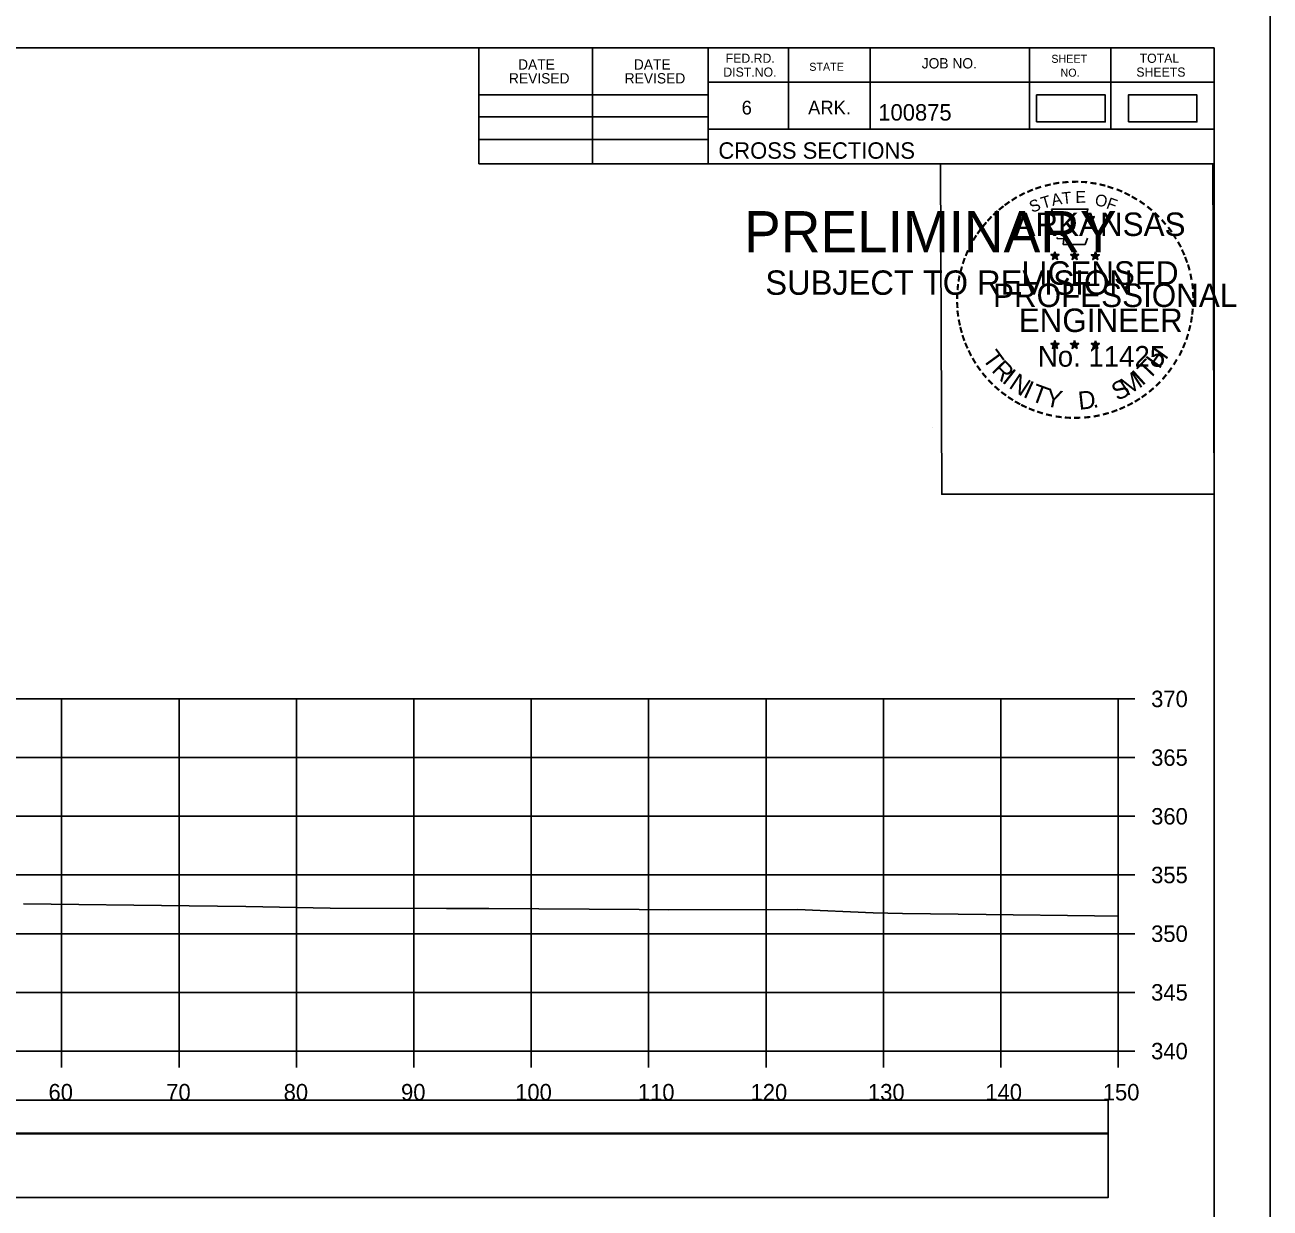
# Model space of a CAD drawing. Extents: x 1368122 to 1710785, y 373130 to 557566.
# Drawn here: x 1368745.8 to 1368851.8, y 379214.4 to 379315.2 of the extents above; entities that cross this region are included whole.
import ezdxf

# ---------------------------------------------------------------- set-up
doc = ezdxf.new("R2010")
doc.units = 0
for name, color, linetype in [('R_Alt Surface', 7, 'Continuous'), ('R_Axis', 7, 'Continuous'), ('R_Axis Annot', 7, 'Continuous'), ('R_Border', 7, 'Continuous'), ('R_Border PE', 7, 'Continuous'), ('R_Border Prem', 7, 'Continuous'), ('R_Drive', 7, 'Continuous'), ('R_Exist Surface', 7, 'Continuous'), ('R_Grid', 7, 'Continuous'), ('R_No Plot', 7, 'Continuous')]:
    doc.layers.add(name, color=color, linetype=linetype)

msp = doc.modelspace()

# ---------------------------------------------------------------- linework, layer by layer
msp.add_lwpolyline([(1368539.73, 379215.3), (1368838.03, 379215.3), (1368838.03, 379220.71), (1368539.73, 379220.71)], close=True)
at = {"layer": 'R_Alt Surface'}
msp.add_lwpolyline([(1368539.73, 379220.77), (1368838.03, 379220.77), (1368838.03, 379223.58), (1368539.73, 379223.58)], close=True, dxfattribs=at)
at = {"layer": 'R_Axis'}
for p, q in [((1368838.88, 379227.77), (1368838.88, 379257.77)), ((1368840.28, 379257.77), (1368838.88, 379257.77)), ((1368840.28, 379252.77), (1368838.88, 379252.77)), ((1368840.28, 379247.77), (1368838.88, 379247.77)), ((1368840.28, 379242.77), (1368838.88, 379242.77)), ((1368840.28, 379237.77), (1368838.88, 379237.77)), ((1368840.28, 379232.77), (1368838.88, 379232.77)), ((1368538.88, 379227.77), (1368838.88, 379227.77)), ((1368748.88, 379226.37), (1368748.88, 379227.77)), ((1368758.88, 379226.37), (1368758.88, 379227.77)), ((1368768.88, 379226.37), (1368768.88, 379227.77)), ((1368778.88, 379226.37), (1368778.88, 379227.77)), ((1368788.88, 379226.37), (1368788.88, 379227.77)), ((1368798.88, 379226.37), (1368798.88, 379227.77)), ((1368808.88, 379226.37), (1368808.88, 379227.77)), ((1368818.88, 379226.37), (1368818.88, 379227.77)), ((1368828.88, 379226.37), (1368828.88, 379227.77)), ((1368838.88, 379226.37), (1368838.88, 379227.77)), ((1368840.28, 379227.77), (1368838.88, 379227.77))]:
    msp.add_line(p, q, dxfattribs=at)
at = {"layer": 'R_Border'}
for p, q in [((1368530.88, 379313.23), (1368847.06, 379313.23)), ((1368784.42, 379303.35), (1368784.42, 379313.23)), ((1368794.1, 379303.35), (1368794.1, 379313.23)), ((1368803.96, 379313.23), (1368803.96, 379303.35)), ((1368810.8, 379313.23), (1368810.8, 379306.29)), ((1368817.74, 379313.23), (1368817.74, 379306.29)), ((1368831.32, 379313.23), (1368831.32, 379306.29)), ((1368838.26, 379313.23), (1368838.26, 379306.29)), ((1368847.06, 379107.77), (1368847.06, 379313.23)), ((1368847.06, 379310.29), (1368803.96, 379310.29)), ((1368847.06, 379310.31), (1368847.06, 379310.31)), ((1368784.42, 379309.21), (1368803.96, 379309.21)), ((1368784.42, 379307.35), (1368803.96, 379307.35)), ((1368847.06, 379306.29), (1368803.96, 379306.29)), ((1368806.92, 379306.29), (1368847.06, 379306.29)), ((1368784.42, 379305.41), (1368803.96, 379305.41)), ((1368847.06, 379303.35), (1368784.42, 379303.35))]:
    msp.add_line(p, q, dxfattribs=at)
at = {"layer": 'R_Border PE'}
for p, q in [((1368833.15, 379295.61), (1368833.49, 379295.5)), ((1368833.15, 379295.61), (1368833.4, 379295.56)), ((1368833.15, 379295.61), (1368833.38, 379295.49)), ((1368833.28, 379295.2), (1368833.49, 379295.5)), ((1368833.28, 379295.2), (1368833.4, 379295.44)), ((1368833.28, 379295.2), (1368833.49, 379295.42)), ((1368833.49, 379295.86), (1368833.45, 379295.61)), ((1368833.49, 379295.5), (1368833.49, 379295.86)), ((1368833.49, 379295.86), (1368833.54, 379295.61)), ((1368833.84, 379295.61), (1368833.49, 379295.5)), ((1368833.71, 379295.2), (1368833.49, 379295.5)), ((1368833.71, 379295.2), (1368833.49, 379295.41)), ((1368833.84, 379295.61), (1368833.56, 379295.56)), ((1368833.71, 379295.2), (1368833.57, 379295.49)), ((1368833.84, 379295.61), (1368833.64, 379295.51)), ((1368834.82, 379295.61), (1368835.16, 379295.5)), ((1368834.82, 379295.61), (1368835.07, 379295.56)), ((1368834.82, 379295.61), (1368835.05, 379295.49)), ((1368834.95, 379295.2), (1368835.16, 379295.5)), ((1368834.95, 379295.2), (1368835.07, 379295.44)), ((1368834.95, 379295.2), (1368835.16, 379295.42)), ((1368835.16, 379295.86), (1368835.12, 379295.61)), ((1368835.16, 379295.5), (1368835.16, 379295.86)), ((1368835.16, 379295.86), (1368835.21, 379295.61)), ((1368835.51, 379295.61), (1368835.16, 379295.5)), ((1368835.38, 379295.2), (1368835.16, 379295.5)), ((1368835.38, 379295.2), (1368835.16, 379295.41)), ((1368835.51, 379295.61), (1368835.23, 379295.56)), ((1368835.38, 379295.2), (1368835.24, 379295.49)), ((1368835.51, 379295.61), (1368835.31, 379295.51)), ((1368836.58, 379295.6), (1368836.93, 379295.49)), ((1368836.58, 379295.6), (1368836.83, 379295.55)), ((1368836.58, 379295.6), (1368836.82, 379295.47)), ((1368836.71, 379295.19), (1368836.93, 379295.49)), ((1368836.71, 379295.19), (1368836.84, 379295.43)), ((1368836.71, 379295.19), (1368836.93, 379295.41)), ((1368836.93, 379295.85), (1368836.89, 379295.6)), ((1368836.93, 379295.49), (1368836.93, 379295.85)), ((1368836.93, 379295.85), (1368836.98, 379295.6)), ((1368837.28, 379295.6), (1368836.93, 379295.49)), ((1368837.14, 379295.19), (1368836.93, 379295.49)), ((1368837.14, 379295.19), (1368836.93, 379295.4)), ((1368837.28, 379295.6), (1368836.99, 379295.55)), ((1368837.14, 379295.19), (1368837, 379295.48)), ((1368837.28, 379295.6), (1368837.07, 379295.49)), ((1368833.14, 379288.04), (1368833.49, 379287.92)), ((1368833.14, 379288.04), (1368833.39, 379287.99)), ((1368833.14, 379288.04), (1368833.38, 379287.91)), ((1368833.27, 379287.63), (1368833.49, 379287.92)), ((1368833.27, 379287.63), (1368833.4, 379287.87)), ((1368833.27, 379287.63), (1368833.49, 379287.84)), ((1368833.49, 379288.29), (1368833.45, 379288.04)), ((1368833.49, 379287.92), (1368833.49, 379288.29)), ((1368833.49, 379288.29), (1368833.54, 379288.04)), ((1368833.84, 379288.04), (1368833.49, 379287.92)), ((1368833.7, 379287.63), (1368833.49, 379287.92)), ((1368833.7, 379287.63), (1368833.49, 379287.84)), ((1368833.84, 379288.04), (1368833.55, 379287.99)), ((1368833.7, 379287.63), (1368833.57, 379287.92)), ((1368833.84, 379288.04), (1368833.63, 379287.93)), ((1368834.81, 379288.04), (1368835.16, 379287.92)), ((1368834.81, 379288.04), (1368835.06, 379287.99)), ((1368834.81, 379288.04), (1368835.05, 379287.91)), ((1368834.94, 379287.63), (1368835.16, 379287.92)), ((1368834.94, 379287.63), (1368835.07, 379287.87)), ((1368834.94, 379287.63), (1368835.16, 379287.84)), ((1368835.16, 379288.29), (1368835.12, 379288.04)), ((1368835.16, 379287.92), (1368835.16, 379288.29)), ((1368835.16, 379288.29), (1368835.21, 379288.04)), ((1368835.51, 379288.04), (1368835.16, 379287.92)), ((1368835.37, 379287.63), (1368835.16, 379287.92)), ((1368835.37, 379287.63), (1368835.16, 379287.84)), ((1368835.51, 379288.04), (1368835.22, 379287.99)), ((1368835.37, 379287.63), (1368835.24, 379287.92)), ((1368835.51, 379288.04), (1368835.3, 379287.93)), ((1368836.58, 379288.03), (1368836.93, 379287.91)), ((1368836.58, 379288.03), (1368836.83, 379287.98)), ((1368836.58, 379288.03), (1368836.81, 379287.9)), ((1368836.71, 379287.62), (1368836.93, 379287.91)), ((1368836.71, 379287.62), (1368836.84, 379287.86)), ((1368836.71, 379287.62), (1368836.92, 379287.83)), ((1368836.93, 379288.28), (1368836.89, 379288.03)), ((1368837.14, 379287.62), (1368836.92, 379287.83)), ((1368836.93, 379287.91), (1368836.93, 379288.28)), ((1368836.93, 379288.28), (1368836.98, 379288.03)), ((1368837.27, 379288.03), (1368836.93, 379287.91)), ((1368837.14, 379287.62), (1368836.93, 379287.91)), ((1368837.27, 379288.03), (1368836.99, 379287.98)), ((1368837.14, 379287.62), (1368837, 379287.91)), ((1368837.27, 379288.03), (1368837.07, 379287.92))]:
    msp.add_line(p, q, dxfattribs=at)
for points in [[(1368833.19, 379299.49), (1368833.46, 379298.66)], [(1368836.7, 379298.56), (1368836.84, 379298.85), (1368836.15, 379298.82), (1368836.3, 379299.49), (1368833.19, 379299.49)], [(1368833.68, 379297.06), (1368833.68, 379296.98), (1368834.24, 379296.96), (1368834.19, 379296.48), (1368836.06, 379296.48), (1368836.26, 379297.02)], [(1368833.49, 379295.86), (1368833.71, 379295.2), (1368833.15, 379295.61), (1368833.84, 379295.61), (1368833.28, 379295.2), (1368833.49, 379295.86)], [(1368835.16, 379295.86), (1368835.38, 379295.2), (1368834.82, 379295.61), (1368835.51, 379295.61), (1368834.95, 379295.2), (1368835.16, 379295.86)], [(1368836.93, 379295.85), (1368837.14, 379295.19), (1368836.58, 379295.6), (1368837.28, 379295.6), (1368836.71, 379295.19), (1368836.93, 379295.85)], [(1368833.49, 379288.29), (1368833.7, 379287.63), (1368833.14, 379288.04), (1368833.84, 379288.04), (1368833.27, 379287.63), (1368833.49, 379288.29)], [(1368835.16, 379288.29), (1368835.37, 379287.63), (1368834.81, 379288.04), (1368835.51, 379288.04), (1368834.94, 379287.63), (1368835.16, 379288.29)], [(1368836.93, 379288.28), (1368837.14, 379287.62), (1368836.58, 379288.03), (1368837.27, 379288.03), (1368836.71, 379287.62), (1368836.93, 379288.28)]]:
    msp.add_lwpolyline(points, dxfattribs=at)
for centre, radius in [((1368833.49, 379295.5), 0.172), ((1368833.49, 379295.5), 0.145), ((1368833.49, 379295.5), 0.116), ((1368833.49, 379295.5), 0.0991), ((1368833.49, 379295.5), 0.0747), ((1368833.49, 379295.5), 0.0495), ((1368833.49, 379295.5), 0.0296), ((1368835.16, 379295.5), 0.172), ((1368835.16, 379295.5), 0.145), ((1368835.16, 379295.5), 0.116), ((1368835.16, 379295.5), 0.0991), ((1368835.16, 379295.5), 0.0747), ((1368835.16, 379295.5), 0.0495), ((1368835.16, 379295.5), 0.0296), ((1368836.93, 379295.48), 0.172), ((1368836.93, 379295.48), 0.145), ((1368836.93, 379295.48), 0.116), ((1368836.93, 379295.48), 0.0991), ((1368836.93, 379295.48), 0.0747), ((1368836.93, 379295.48), 0.0495), ((1368836.93, 379295.48), 0.0296), ((1368833.49, 379287.92), 0.172), ((1368833.49, 379287.92), 0.145), ((1368833.49, 379287.92), 0.116), ((1368833.49, 379287.92), 0.0991), ((1368833.49, 379287.92), 0.0747), ((1368833.49, 379287.92), 0.0495), ((1368833.49, 379287.92), 0.0296), ((1368835.16, 379287.92), 0.172), ((1368835.16, 379287.92), 0.145), ((1368835.16, 379287.92), 0.116), ((1368835.16, 379287.92), 0.0991), ((1368835.16, 379287.92), 0.0747), ((1368835.16, 379287.92), 0.0495), ((1368835.16, 379287.92), 0.0296), ((1368836.93, 379287.91), 0.172), ((1368836.93, 379287.91), 0.145), ((1368836.93, 379287.91), 0.116), ((1368836.93, 379287.91), 0.0991), ((1368836.93, 379287.91), 0.0747), ((1368836.93, 379287.91), 0.0495), ((1368836.93, 379287.91), 0.0296)]:
    msp.add_circle(centre, radius, dxfattribs=at)
at = {"layer": 'R_Drive'}
for points in [[(1368831.93, 379306.91), (1368837.77, 379306.91), (1368837.77, 379309.22), (1368831.93, 379309.22)], [(1368839.74, 379306.91), (1368845.58, 379306.91), (1368845.58, 379309.22), (1368839.74, 379309.22)]]:
    msp.add_lwpolyline(points, close=True, dxfattribs=at)
at = {"layer": 'R_Exist Surface'}
msp.add_lwpolyline([(1368745.62, 379240.3), (1368759.74, 379240.15), (1368764.57, 379240.08), (1368771.76, 379239.94), (1368781.65, 379239.93), (1368785.27, 379239.91), (1368798.06, 379239.83), (1368800.56, 379239.81), (1368811.55, 379239.82), (1368817.99, 379239.55), (1368820.49, 379239.5), (1368827.63, 379239.41), (1368836.87, 379239.3), (1368838.88, 379239.27)], dxfattribs=at)
at = {"layer": 'R_Grid'}
for p, q in [((1368538.88, 379257.77), (1368838.88, 379257.77)), ((1368748.88, 379227.77), (1368748.88, 379257.77)), ((1368758.88, 379227.77), (1368758.88, 379257.77)), ((1368768.88, 379227.77), (1368768.88, 379257.77)), ((1368778.88, 379227.77), (1368778.88, 379257.77)), ((1368788.88, 379227.77), (1368788.88, 379257.77)), ((1368798.88, 379227.77), (1368798.88, 379257.77)), ((1368808.88, 379227.77), (1368808.88, 379257.77)), ((1368818.88, 379227.77), (1368818.88, 379257.77)), ((1368828.88, 379227.77), (1368828.88, 379257.77)), ((1368838.88, 379227.77), (1368838.88, 379257.77)), ((1368538.88, 379252.77), (1368838.88, 379252.77)), ((1368538.88, 379247.77), (1368838.88, 379247.77)), ((1368538.88, 379242.77), (1368838.88, 379242.77)), ((1368538.88, 379237.77), (1368838.88, 379237.77)), ((1368538.88, 379232.77), (1368838.88, 379232.77)), ((1368538.88, 379227.77), (1368838.88, 379227.77))]:
    msp.add_line(p, q, dxfattribs=at)
at = {"layer": 'R_No Plot'}
msp.add_line((1368823.09, 379280.9), (1368823.09, 379280.9), dxfattribs=at)
for points in [[(1368518.47, 379317.13), (1368851.81, 379317.13), (1368851.81, 379103.79), (1368518.47, 379103.79)], [(1368764.8, 379313.23), (1368784.42, 379313.23), (1368784.42, 379303.35), (1368800.53, 379303.35), (1368823.73, 379303.35), (1368823.85, 379275.2), (1368847.06, 379275.2), (1368847.06, 379107.77), (1368530.88, 379107.77), (1368530.88, 379313.23)], [(1368823.73, 379303.35), (1368846.94, 379303.35), (1368847.06, 379275.2), (1368823.85, 379275.2)]]:
    msp.add_lwpolyline(points, close=True, dxfattribs=at)

# ---------------------------------------------------------------- texts
at = {"layer": 'R_Axis Annot'}
for s, p in [('370', (1368841.68, 379257.07)), ('365', (1368841.68, 379252.07)), ('360', (1368841.68, 379247.07)), ('355', (1368841.68, 379242.07)), ('350', (1368841.68, 379237.07)), ('345', (1368841.68, 379232.07)), ('340', (1368841.68, 379227.07)), ('60', (1368747.76, 379223.57)), ('70', (1368757.79, 379223.57)), ('80', (1368767.79, 379223.57)), ('90', (1368777.79, 379223.57)), ('100', (1368787.51, 379223.57)), ('110', (1368797.96, 379223.57)), ('120', (1368807.56, 379223.57)), ('130', (1368817.56, 379223.57)), ('140', (1368827.56, 379223.57)), ('150', (1368837.56, 379223.57))]:
    msp.add_text(s, height=1.4, dxfattribs=at).set_placement(p)
at = {"layer": 'R_Border'}
for s, height, p in [('DATE', 0.879, (1368787.76, 379311.37)), ('DATE', 0.879, (1368797.62, 379311.37)), ('FED.RD.', 0.782, (1368805.44, 379311.95)), ('STATE', 0.684, (1368812.56, 379311.27)), ('JOB NO.', 0.879, (1368822.14, 379311.47)), ('SHEET', 0.684, (1368833.18, 379311.95)), ('TOTAL', 0.782, (1368840.7, 379311.95)), ('REVISED', 0.879, (1368786.98, 379310.19)), ('REVISED', 0.879, (1368796.84, 379310.19)), ('DIST.NO.', 0.782, (1368805.24, 379310.77)), ('NO.', 0.684, (1368833.96, 379310.77)), ('SHEETS', 0.782, (1368840.42, 379310.77)), ('6', 1.17, (1368806.8, 379307.55)), ('ARK.', 1.172, (1368812.46, 379307.55)), ('100875', 1.4, (1368818.44, 379307.03)), ('CROSS SECTIONS', 1.4, (1368804.82, 379303.78))]:
    msp.add_text(s, height=height, rotation=360, dxfattribs=at).set_placement(p)
at = {"layer": 'R_Border PE'}
for s, height, rotation, p in [('-', 1.6, 19.1761, (1368831.93, 379300.61)), ('-', 1.6, 13.6301, (1368832.68, 379300.85)), ('-', 1.6, 10.2193, (1368833.36, 379301.02)), ('-', 1.6, 5.8968, (1368834.09, 379301.13)), ('-', 1.6, 0.1862, (1368834.86, 379301.2)), ('-', 1.6, 357.743, (1368835.59, 379301.19)), ('-', 1.6, 352.1617, (1368836.33, 379301.13)), ('-', 1.6, 347.2049, (1368837.05, 379301.02)), ('-', 1.6, 342.3362, (1368837.68, 379300.86)), ('-', 1.6, 34.0636, (1368830.07, 379299.66)), ('-', 1.6, 28.7918, (1368830.67, 379300.03)), ('-', 1.6, 24.3072, (1368831.3, 379300.34)), ('S', 1, 21.594, (1368831.54, 379299.16)), ('T', 1, 16.4036, (1368832.46, 379299.5)), ('A', 1, 11.2132, (1368833.28, 379299.75)), ('T', 1, 6.0228, (1368834.13, 379299.91)), ('E', 1, 0.8323, (1368835.24, 379300.02)), ('O', 1, 350.4515, (1368836.84, 379299.81)), ('F', 1, 340.0707, (1368837.79, 379299.58)), ('-', 1.6, 337.8551, (1368838.42, 379300.64)), ('-', 1.6, 334.1211, (1368839.05, 379300.37)), ('-', 1.6, 329.6409, (1368839.63, 379300.08)), ('-', 1.6, 42.9622, (1368828.58, 379298.47)), ('-', 1.6, 38.9507, (1368829.02, 379298.88)), ('-', 1.6, 36.2317, (1368829.49, 379299.26)), ('ARKANSAS', 2, 360, (1368830.04, 379297.2)), ('-', 1.6, 325.8627, (1368840.27, 379299.72)), ('-', 1.6, 320.5297, (1368840.88, 379299.3)), ('-', 1.6, 315.5786, (1368841.48, 379298.81)), ('-', 1.6, 50.6142, (1368827.73, 379297.5)), ('-', 1.6, 48.423, (1368828.14, 379297.99)), ('-', 1.6, 309.8797, (1368842.05, 379298.26)), ('-', 1.6, 58.0706, (1368826.99, 379296.41)), ('-', 1.6, 54.2325, (1368827.32, 379296.94)), ('-', 1.6, 306.6522, (1368842.58, 379297.66)), ('-', 1.4, 303.6753, (1368843.06, 379297.09)), ('-', 1.6, 62.8713, (1368826.68, 379295.8)), ('-', 1.6, 299.6684, (1368843.38, 379296.48)), ('-', 1.6, 294.6628, (1368843.7, 379295.87)), ('-', 1.6, 72.3945, (1368826.2, 379294.55)), ('-', 1.6, 67.7743, (1368826.42, 379295.18)), ('LICENSED', 2, 360, (1368830.64, 379293.05)), ('DWB', 0.01, 360, (1368833.48, 379295.49)), ('DWB', 0.01, 360, (1368835.15, 379295.49)), ('DWB', 0.01, 360, (1368836.92, 379295.48)), ('-', 1.6, 290.5728, (1368843.96, 379295.29)), ('-', 1.6, 75.461, (1368826.01, 379293.84)), ('-', 1.6, 285.1233, (1368844.2, 379294.71)), ('-', 1.6, 280.5493, (1368844.4, 379293.97)), ('-', 1.6, 85.1863, (1368825.8, 379292.44)), ('-', 1.6, 81.2013, (1368825.87, 379293.13)), ('PROFESSIONAL', 2, 360, (1368828.21, 379291.15)), ('-', 1.6, 276.5962, (1368844.56, 379293.2)), ('-', 1.6, 89.0622, (1368825.77, 379291.74)), ('-', 1.6, 274.3301, (1368844.62, 379292.48)), ('-', 1.6, 94.1959, (1368825.81, 379291.01)), ('-', 1.6, 98.9479, (1368825.88, 379290.34)), ('ENGINEER', 2, 360, (1368830.4, 379289.02)), ('-', 1.6, 263.5172, (1368844.63, 379291.18)), ('-', 1.6, 269.9407, (1368844.65, 379291.85)), ('-', 1.6, 101.7149, (1368826.02, 379289.61)), ('-', 1.6, 260.9953, (1368844.56, 379290.53)), ('-', 1.6, 105.4578, (1368826.18, 379289.02)), ('-', 1.6, 109.0874, (1368826.39, 379288.38)), ('-', 1.6, 252.8681, (1368844.27, 379289.13)), ('-', 1.6, 255.7626, (1368844.45, 379289.85)), ('-', 1.6, 114.0643, (1368826.65, 379287.79)), ('T', 1.54, 306.0406, (1368827.25, 379286.76)), ('No. 11425', 1.757, 360, (1368832.03, 379286.07)), ('DWB', 0.01, 360, (1368833.48, 379287.92)), ('DWB', 0.01, 360, (1368835.15, 379287.92)), ('DWB', 0.01, 360, (1368836.91, 379287.91)), ('H', 1.54, 54.6088, (1368842.37, 379285.8)), ('-', 1.6, 247.8887, (1368844.05, 379288.46)), ('-', 1.6, 115.7289, (1368826.95, 379287.17)), ('-', 1.6, 120.4471, (1368827.31, 379286.58)), ('R', 1.54, 314.005, (1368828.01, 379285.71)), ('T', 1.54, 46.6444, (1368841.48, 379284.86)), ('-', 1.6, 239.0712, (1368843.39, 379287.08)), ('-', 1.6, 244.6197, (1368843.79, 379287.83)), ('-', 1.6, 125.8934, (1368827.71, 379286.02)), ('-', 1.6, 130.7181, (1368828.17, 379285.47)), ('I', 1.54, 321.9694, (1368828.91, 379284.78)), ('N', 1.54, 326.5002, (1368829.48, 379284.31)), ('M', 1.54, 32.6563, (1368839.63, 379283.53)), ('I', 1.54, 42.1136, (1368840.92, 379284.38)), ('-', 1.6, 231.2538, (1368842.56, 379285.86)), ('-', 1.6, 233.8452, (1368842.99, 379286.42)), ('-', 1.6, 134.2238, (1368828.69, 379284.93)), ('-', 1.6, 138.9338, (1368829.22, 379284.46)), ('I', 1.54, 335.3603, (1368830.69, 379283.53)), ('T', 1.54, 339.8912, (1368831.35, 379283.2)), ('S', 1.54, 26.9312, (1368838.8, 379283.12)), ('-', 1.6, 225.7653, (1368842.08, 379285.29)), ('-', 1.6, 144.6463, (1368829.77, 379284.06)), ('-', 1.6, 148.0898, (1368830.33, 379283.69)), ('Y', 1.54, 347.8556, (1368832.57, 379282.75)), ('D', 1.54, 6.3969, (1368835.55, 379282.39)), ('-', 1.6, 212.2491, (1368840.48, 379283.93)), ('-', 1.6, 215.7363, (1368841.01, 379284.31)), ('-', 1.6, 221.0851, (1368841.56, 379284.78)), ('-', 1.6, 151.5704, (1368830.91, 379283.36)), ('-', 1.6, 154.6002, (1368831.43, 379283.11)), ('-', 1.6, 158.5612, (1368832.06, 379282.86)), ('-', 1.6, 162.7983, (1368832.74, 379282.65)), ('.', 1.54, 13.7642, (1368836.74, 379282.52)), ('-', 1.6, 200.7184, (1368838.67, 379282.99)), ('-', 1.6, 204.2516, (1368839.29, 379283.26)), ('-', 1.6, 207.3568, (1368839.92, 379283.58)), ('-', 1.6, 167.5555, (1368833.46, 379282.48)), ('-', 1.6, 173.1155, (1368834.23, 379282.37)), ('-', 1.6, 176.5183, (1368834.98, 379282.32)), ('-', 1.6, 181.5918, (1368835.72, 379282.34)), ('-', 1.6, 185.8167, (1368836.53, 379282.41)), ('-', 1.6, 191.2858, (1368837.27, 379282.55)), ('-', 1.6, 195.4743, (1368838, 379282.75))]:
    msp.add_text(s, height=height, rotation=rotation, dxfattribs=at).set_placement(p)
at = {"layer": 'R_Border Prem'}
for s, height, p in [('PRELIMINARY', 3.5, (1368807.01, 379295.82)), ('DWB', 0.01, (1368807.76, 379297.67)), ('SUBJECT TO REVISION', 2.0751, (1368808.82, 379292.19))]:
    msp.add_text(s, height=height, rotation=360, dxfattribs=at).set_placement(p)

doc.saveas('drawing.dxf')
